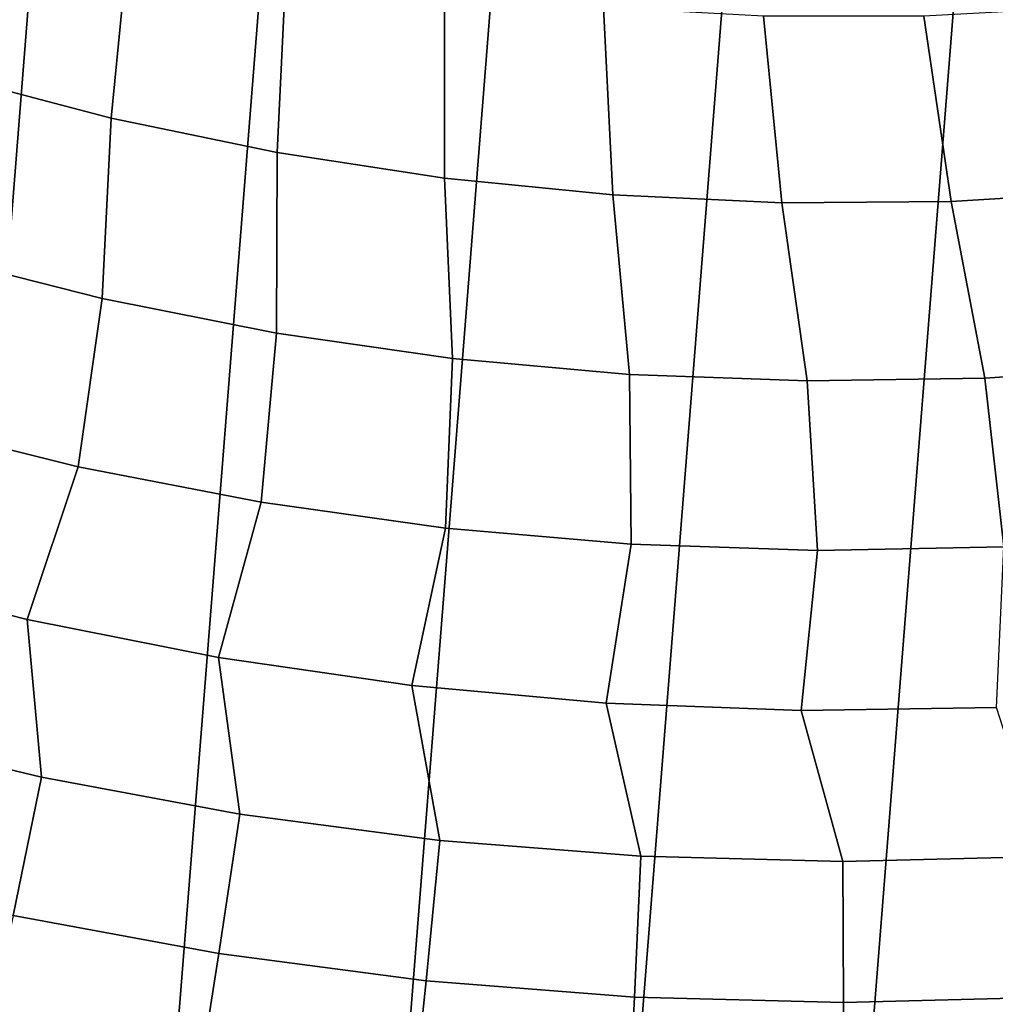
# Model space of a CAD drawing. Header units: metres. Extents: x -167 to 28, y -27 to 27.
# Tile 243 of 303: x -5.05 to 0.93, y -24.47 to -18.44. Entities that reach past the tile are written whole.
import ezdxf

# ---------------------------------------------------------------- set-up
doc = ezdxf.new("R2010")
doc.units = ezdxf.units.M
doc.layers.add('solid_12_065_021_XXX', color=7, linetype='CONTINUOUS')

msp = doc.modelspace()

# ---------------------------------------------------------------- linework, layer by layer
at = {"layer": 'solid_12_065_021_XXX'}
for points in [[(-5.599999, -26.00124, 0.2), (-1.438912, 26.558498, 0.2), (-0.022623, 26.597439, 0.2), (-4.207098, -26.262609, 0.2)], [(-4.207098, -26.262609, 0.2), (-0.022623, 26.597439, 0.2), (1.392003, 26.561003, 0.2), (-2.802653, -26.449375, 0.2)], [(-6.976521, -25.666178, 0.2), (-2.851502, 26.444155, 0.2), (-1.438912, 26.558498, 0.2), (-5.599999, -26.00124, 0.2)], [(2.802653, 26.449375, 0.2), (-1.392003, -26.561003, 0.2), (-2.802653, -26.449375, 0.2), (1.392003, 26.561003, 0.2)], [(-8.333064, -25.258354, 0.2), (-4.255505, 26.254814, 0.2), (-2.851502, 26.444155, 0.2), (-6.976521, -25.666178, 0.2)], [(4.207098, 26.262609, 0.2), (0.022623, -26.597439, 0.2), (-1.392003, -26.561003, 0.2), (2.802653, 26.449375, 0.2)], [(-9.666076, -24.778851, 0.2), (-5.647253, 25.991018, 0.2), (-4.255505, 26.254814, 0.2), (-8.333064, -25.258354, 0.2)], [(5.599999, 26.00124, 0.2), (1.438912, -26.558498, 0.2), (0.022623, -26.597439, 0.2), (4.207098, 26.262609, 0.2)], [(-5.318715, -17.640522, 138.188522), (-5.487479, -18.778646, 137.229401), (-4.484917, -19.042992, 137.229401), (-4.372321, -17.898592, 138.188522)], [(-4.372321, -17.898592, 138.188522), (-4.484917, -19.042992, 137.229401), (-3.469759, -19.253851, 137.229401), (-3.413534, -18.105927, 138.188522)], [(-3.413534, -18.105927, 138.188522), (-3.469759, -19.253851, 137.229401), (-2.444855, -19.410633, 137.229401), (-2.445071, -18.261938, 138.188522)], [(-2.445071, -18.261938, 138.188522), (-2.444855, -19.410633, 137.229401), (-1.413085, -19.512897, 137.229401), (-1.469678, -18.366186, 138.188522)], [(-1.469678, -18.366186, 138.188522), (-1.413085, -19.512897, 137.229401), (-0.377345, -19.560358, 137.229401), (-0.490118, -18.418375, 138.188522)], [(0.49083, -18.418356, 138.188522), (0.659454, -19.552881, 137.229401), (1.694401, -19.490486, 137.229401), (1.470387, -18.366129, 138.188522)], [(-0.490118, -18.418375, 138.188522), (-0.377345, -19.560358, 137.229401), (0.659454, -19.552881, 137.229401), (0.49083, -18.418356, 138.188522)], [(-5.487479, -18.778646, 137.229401), (-5.596129, -19.880646, 136.214035), (-4.540742, -20.147913, 136.214035), (-4.484917, -19.042992, 137.229401)], [(-4.484917, -19.042992, 137.229401), (-4.540742, -20.147913, 136.214035), (-3.472737, -20.359196, 136.214035), (-3.469759, -19.253851, 137.229401)], [(-3.469759, -19.253851, 137.229401), (-3.472737, -20.359196, 136.214035), (-2.395083, -20.513905, 136.214035), (-2.444855, -19.410633, 137.229401)], [(-2.444855, -19.410633, 137.229401), (-2.395083, -20.513905, 136.214035), (-1.310773, -20.611614, 136.214035), (-1.413085, -19.512897, 137.229401)], [(-1.413085, -19.512897, 137.229401), (-1.310773, -20.611614, 136.214035), (-0.222821, -20.652048, 136.214035), (-0.377345, -19.560358, 137.229401)], [(0.659454, -19.552881, 137.229401), (0.86575, -20.635098, 136.214035), (1.951915, -20.560806, 136.214035), (1.694401, -19.490486, 137.229401)], [(-0.377345, -19.560358, 137.229401), (-0.222821, -20.652048, 136.214035), (0.86575, -20.635098, 136.214035), (0.659454, -19.552881, 137.229401)], [(-5.596129, -19.880646, 136.214035), (-5.794361, -20.901581, 135.144974), (-4.687294, -21.177347, 135.144974), (-4.540742, -20.147913, 136.214035)], [(-4.540742, -20.147913, 136.214035), (-4.687294, -21.177347, 135.144974), (-3.567257, -21.394518, 135.144974), (-3.472737, -20.359196, 136.214035)], [(-3.472737, -20.359196, 136.214035), (-3.567257, -21.394518, 135.144974), (-2.437351, -21.552496, 135.144974), (-2.395083, -20.513905, 136.214035)], [(-2.395083, -20.513905, 136.214035), (-2.437351, -21.552496, 135.144974), (-1.300702, -21.650841, 135.144974), (-1.310773, -20.611614, 136.214035)], [(-1.310773, -20.611614, 136.214035), (-1.300702, -21.650841, 135.144974), (-0.160454, -21.689283, 135.144974), (-0.222821, -20.652048, 136.214035)], [(0.86575, -20.635098, 136.214035), (0.980239, -21.667715, 135.144974), (2.118219, -21.586197, 135.144974), (1.951915, -20.560806, 136.214035)], [(-0.222821, -20.652048, 136.214035), (-0.160454, -21.689283, 135.144974), (0.980239, -21.667715, 135.144974), (0.86575, -20.635098, 136.214035)], [(-4.687294, -21.177347, 135.144974), (-5.794361, -20.901581, 135.144974), (-6.159209, -21.818548, 134.024979), (-5.000449, -22.112902, 134.024979)], [(-3.567257, -21.394518, 135.144974), (-4.687294, -21.177347, 135.144974), (-5.000449, -22.112902, 134.024979), (-3.827784, -22.34576, 134.024979)], [(-2.437351, -21.552496, 135.144974), (-3.567257, -21.394518, 135.144974), (-3.827784, -22.34576, 134.024979), (-2.644474, -22.516476, 134.024979)], [(-1.300702, -21.650841, 135.144974), (-2.437351, -21.552496, 135.144974), (-2.644474, -22.516476, 134.024979), (-1.453809, -22.624575, 134.024979)], [(-0.160454, -21.689283, 135.144974), (-1.300702, -21.650841, 135.144974), (-1.453809, -22.624575, 134.024979), (-0.259102, -22.669754, 134.024979)], [(0.980239, -21.667715, 135.144974), (-0.160454, -21.689283, 135.144974), (-0.259102, -22.669754, 134.024979), (0.936326, -22.651892, 134.024979)], [(-6.159209, -21.818548, 134.024979), (-6.113252, -22.78912, 132.856903), (-4.911996, -23.077871, 132.856903), (-5.000449, -22.112902, 134.024979)], [(-5.000449, -22.112902, 134.024979), (-4.911996, -23.077871, 132.856903), (-3.697273, -23.303349, 132.856903), (-3.827784, -22.34576, 134.024979)], [(-3.827784, -22.34576, 134.024979), (-3.697273, -23.303349, 132.856903), (-2.472414, -23.464931, 132.856903), (-2.644474, -22.516476, 134.024979)], [(-2.644474, -22.516476, 134.024979), (-2.472414, -23.464931, 132.856903), (-1.240775, -23.56218, 132.856903), (-1.453809, -22.624575, 134.024979)], [(-1.453809, -22.624575, 134.024979), (-1.240775, -23.56218, 132.856903), (-0.005734, -23.594826, 132.856903), (-0.259102, -22.669754, 134.024979)], [(-0.259102, -22.669754, 134.024979), (-0.005734, -23.594826, 132.856903), (1.229323, -23.56278, 132.856903), (0.936326, -22.651892, 134.024979)], [(-5.085166, -23.923824, 131.643692), (-4.911996, -23.077871, 132.856903), (-6.113252, -22.78912, 132.856903), (-6.330273, -23.624901, 131.643692)], [(-3.826121, -24.157175, 131.643692), (-3.697273, -23.303349, 132.856903), (-4.911996, -23.077871, 132.856903), (-5.085166, -23.923824, 131.643692)], [(-2.556588, -24.324312, 131.643692), (-2.472414, -23.464931, 132.856903), (-3.697273, -23.303349, 132.856903), (-3.826121, -24.157175, 131.643692)], [(-1.280048, -24.424778, 131.643692), (-1.240775, -23.56218, 132.856903), (-2.472414, -23.464931, 132.856903), (-2.556588, -24.324312, 131.643692)], [(0, -24.458296, 131.643692), (-0.005734, -23.594826, 132.856903), (-1.240775, -23.56218, 132.856903), (-1.280048, -24.424778, 131.643692)], [(1.280048, -24.424778, 131.643692), (1.229323, -23.56278, 132.856903), (-0.005734, -23.594826, 132.856903), (0, -24.458296, 131.643692)], [(-5.251734, -24.707466, 130.388458), (-3.951448, -24.94846, 130.388458), (-3.826121, -24.157175, 131.643692), (-5.085166, -23.923824, 131.643692)], [(-3.951448, -24.94846, 130.388458), (-2.640331, -25.121071, 130.388458), (-2.556588, -24.324312, 131.643692), (-3.826121, -24.157175, 131.643692)], [(-2.640331, -25.121071, 130.388458), (-1.321977, -25.224829, 130.388458), (-1.280048, -24.424778, 131.643692), (-2.556588, -24.324312, 131.643692)], [(-1.321977, -25.224829, 130.388458), (0, -25.259445, 130.388458), (0, -24.458296, 131.643692), (-1.280048, -24.424778, 131.643692)], [(0, -25.259445, 130.388458), (1.321977, -25.224829, 130.388458), (1.280048, -24.424778, 131.643692), (0, -24.458296, 131.643692)]]:
    msp.add_3dface(points, dxfattribs=at)

doc.saveas('drawing.dxf')
